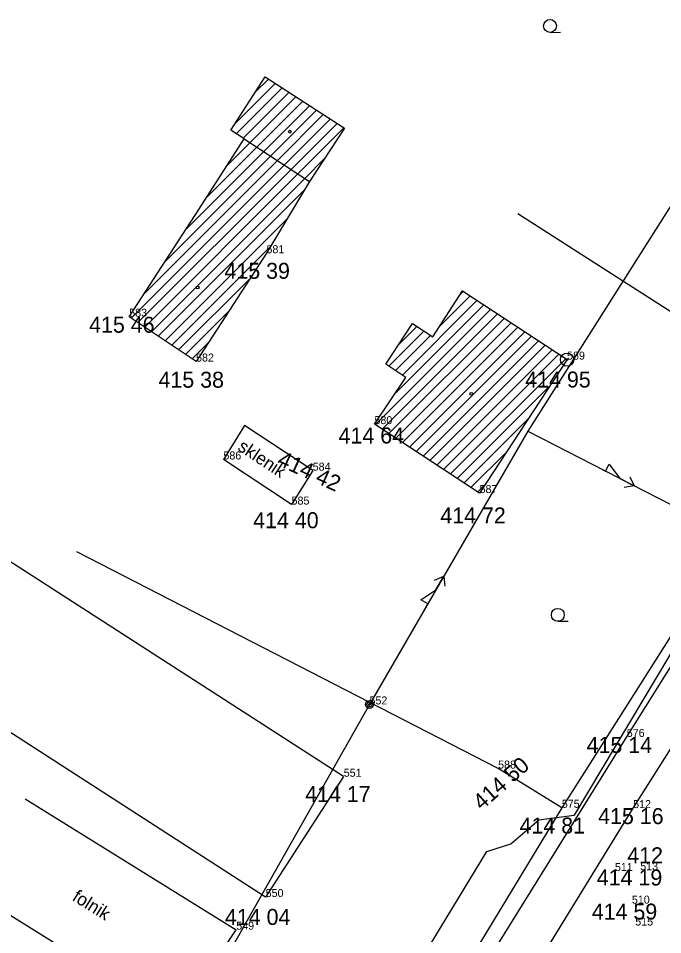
# Model space of a CAD drawing. Extents: x -559180 to -551373, y -1076947 to -1072071.
# Drawn here: x -555105.4 to -555065.1, y -1072869.6 to -1072812.3 of the extents above; entities that cross this region are included whole.
import ezdxf

# ---------------------------------------------------------------- set-up
doc = ezdxf.new("R2010")
doc.units = 0
for name, color, linetype in [('12_PLOTY', 7, 'Continuous'), ('14_BUDOVY', 7, 'Continuous'), ('17_KOMUNIKACE', 7, 'Continuous'), ('18_POLOHOPIS', 7, 'Continuous'), ('1_VODA_ZN', 7, 'Continuous'), ('20_EL_ZN', 7, 'Continuous'), ('32', 7, 'Continuous'), ('33', 7, 'Continuous'), ('34_ZELEN', 7, 'Continuous'), ('3_BODY', 7, 'Continuous'), ('45_ZN_KULTURY', 7, 'Continuous'), ('47_ZN_STAV_OBJ$', 7, 'Continuous'), ('52_POPIS_UCELOVY', 7, 'Continuous'), ('6_VYSKY', 7, 'Continuous'), ('NNnadzemní', 7, 'Continuous')]:
    doc.layers.add(name, color=color, linetype=linetype)

# ---------------------------------------------------------------- blocks, each defined once
blk = doc.blocks.new('SLB')
at = {"layer": '20_EL_ZN'}
for radius in [0.25, 0.158, 0.05]:
    blk.add_circle((0, 0), radius, dxfattribs=at)
blk = doc.blocks.new('BODCST')
at = {"layer": '33'}
for radius in [0.413, 0.05]:
    blk.add_circle((0, 0), radius, dxfattribs=at)
blk = doc.blocks.new('BZ')
at = {"layer": '47_ZN_STAV_OBJ$'}
blk.add_circle((0, 0), 0.0875, dxfattribs=at)
blk = doc.blocks.new('ZAHRAD')
at = {"layer": '45_ZN_KULTURY'}
blk.add_line((0, 0), (0.65, 0.003), dxfattribs=at)
blk.add_circle((0, 0.403), 0.403, dxfattribs=at)
blk = doc.blocks.new('POINT_DISPLAY')
blk.add_line((0, 0), (0, 0))
blk = doc.blocks.new('ELNN')
at = {"layer": '20_EL_ZN'}
for p, q in [((0, 0), (0.5, 0)), ((0.5, 0), (0.5, 0.5)), ((0.5, 0.5), (1.5, 0)), ((1.5, 0), (2.5, 0))]:
    blk.add_line(p, q, dxfattribs=at)
blk.add_lwpolyline([(2, 0.375), (2.5, 0), (2, -0.375)], dxfattribs=at)

msp = doc.modelspace()

# ---------------------------------------------------------------- linework, layer by layer
at = {"layer": '12_PLOTY'}
for p, q in [((-555060.27, -1072833.48), (-555074.178, -1072824.566)), ((-555060.58, -1072844.54), (-555071.44, -1072861.68)), ((-555075.42, -1072859.23), (-555101.749, -1072845.677)), ((-555071.44, -1072861.68), (-555075.42, -1072859.23)), ((-555071.44, -1072861.68), (-555085.55, -1072884.94))]:
    msp.add_line(p, q, dxfattribs=at)
at = {"layer": '14_BUDOVY'}
for p, q in [((-555092.13, -1072819.34), (-555089.99, -1072816)), ((-555089.99, -1072816), (-555085.03, -1072819.21)), ((-555091.3, -1072819.88), (-555092.13, -1072819.34)), ((-555085.03, -1072819.21), (-555087.2, -1072822.54)), ((-555094.13, -1072824.29), (-555091.3, -1072819.88)), ((-555091.3, -1072819.88), (-555087.2, -1072822.54)), ((-555087.2, -1072822.54), (-555089.9, -1072827.02)), ((-555098.48, -1072830.99), (-555094.13, -1072824.29)), ((-555089.9, -1072827.02), (-555094.3, -1072833.79)), ((-555079.51, -1072832.25), (-555077.64, -1072829.38)), ((-555077.64, -1072829.38), (-555071.11, -1072833.67)), ((-555094.3, -1072833.79), (-555098.48, -1072830.99)), ((-555082.44, -1072833.95), (-555080.78, -1072831.42)), ((-555080.78, -1072831.42), (-555079.51, -1072832.25)), ((-555071.11, -1072833.67), (-555076.58, -1072842.01)), ((-555081.18, -1072834.78), (-555082.44, -1072833.95)), ((-555083.15, -1072837.7), (-555081.18, -1072834.78)), ((-555076.58, -1072842.01), (-555083.15, -1072837.7))]:
    msp.add_line(p, q, dxfattribs=at)
at = {"layer": '17_KOMUNIKACE'}
for p, q in [((-555067.38, -1072857.25), (-555056.54, -1072839.88)), ((-555066.98, -1072861.7), (-555056.22, -1072844.68)), ((-555085.96, -1072887.12), (-555067.38, -1072857.25)), ((-555075.74, -1072875.94), (-555066.98, -1072861.7))]:
    msp.add_line(p, q, dxfattribs=at)
at = {"layer": '18_POLOHOPIS'}
for p, q in [((-555085.092, -1072859.725), (-555123.792, -1072834.775)), ((-555091.27, -1072837.79), (-555092.59, -1072839.91)), ((-555087.01, -1072840.61), (-555091.27, -1072837.79)), ((-555088.33, -1072842.73), (-555092.59, -1072839.91)), ((-555087.01, -1072840.61), (-555088.33, -1072842.73)), ((-555089.95, -1072867.26), (-555128.65, -1072842.31)), ((-555085.092, -1072859.725), (-555089.95, -1072867.26)), ((-555104.975, -1072861.122), (-555091.79, -1072869.299)), ((-555108.49, -1072866.79), (-555095.51, -1072874.84)), ((-555095.51, -1072874.84), (-555091.79, -1072869.299))]:
    msp.add_line(p, q, dxfattribs=at)
at = {"layer": '32'}
for p, q in [((-555091.869, -1072818.932), (-555089.35, -1072816.414)), ((-555090.608, -1072816.964), (-555089.78, -1072816.136)), ((-555091.79, -1072819.561), (-555088.921, -1072816.692)), ((-555091.362, -1072819.84), (-555088.492, -1072816.97)), ((-555090.933, -1072820.118), (-555088.063, -1072817.247)), ((-555090.504, -1072820.396), (-555087.633, -1072817.525)), ((-555090.075, -1072820.674), (-555087.204, -1072817.803)), ((-555089.647, -1072820.953), (-555086.775, -1072818.081)), ((-555089.218, -1072821.231), (-555086.345, -1072818.359)), ((-555088.789, -1072821.509), (-555085.916, -1072818.636)), ((-555088.36, -1072821.787), (-555085.487, -1072818.914)), ((-555087.931, -1072822.066), (-555085.058, -1072819.192)), ((-555092.383, -1072821.568), (-555090.933, -1072820.118)), ((-555094.942, -1072825.541), (-555090.075, -1072820.674)), ((-555093.65, -1072823.541), (-555090.504, -1072820.396)), ((-555097.56, -1072829.573), (-555089.218, -1072821.231)), ((-555096.251, -1072827.557), (-555089.647, -1072820.953)), ((-555087.502, -1072822.344), (-555086.268, -1072821.109)), ((-555098.354, -1072831.074), (-555088.789, -1072821.509)), ((-555097.931, -1072831.358), (-555088.36, -1072821.787)), ((-555097.507, -1072831.642), (-555087.931, -1072822.066)), ((-555097.084, -1072831.925), (-555087.502, -1072822.344)), ((-555096.66, -1072832.209), (-555087.517, -1072823.065)), ((-555096.237, -1072832.493), (-555088.589, -1072824.845)), ((-555095.813, -1072832.776), (-555089.662, -1072826.625)), ((-555095.39, -1072833.06), (-555090.921, -1072828.591)), ((-555079.097, -1072831.616), (-555077.17, -1072829.689)), ((-555077.775, -1072829.587), (-555077.596, -1072829.409)), ((-555081.871, -1072835.805), (-555076.316, -1072830.25)), ((-555081.405, -1072834.632), (-555076.743, -1072829.969)), ((-555094.966, -1072833.344), (-555092.234, -1072830.611)), ((-555083.095, -1072837.736), (-555075.889, -1072830.53)), ((-555082.668, -1072838.016), (-555075.463, -1072830.81)), ((-555082.241, -1072838.296), (-555075.036, -1072831.091)), ((-555081.814, -1072838.576), (-555074.609, -1072831.371)), ((-555082.258, -1072834.07), (-555080.071, -1072831.883)), ((-555081.667, -1072832.772), (-555080.499, -1072831.604)), ((-555081.387, -1072838.856), (-555074.182, -1072831.651)), ((-555080.96, -1072839.136), (-555073.756, -1072831.932)), ((-555094.543, -1072833.627), (-555093.547, -1072832.631)), ((-555081.832, -1072834.351), (-555079.644, -1072832.163)), ((-555080.533, -1072839.417), (-555073.329, -1072832.212)), ((-555080.106, -1072839.697), (-555072.902, -1072832.493)), ((-555079.679, -1072839.977), (-555072.475, -1072832.773)), ((-555079.252, -1072840.257), (-555072.049, -1072833.053)), ((-555078.825, -1072840.537), (-555071.622, -1072833.334)), ((-555078.398, -1072840.817), (-555071.195, -1072833.614)), ((-555077.971, -1072841.097), (-555072.188, -1072835.314)), ((-555077.544, -1072841.377), (-555073.536, -1072837.369)), ((-555077.117, -1072841.657), (-555074.884, -1072839.424)), ((-555076.69, -1072841.938), (-555076.232, -1072841.479))]:
    msp.add_line(p, q, dxfattribs=at)
at = {"layer": '34_ZELEN'}
for p, q in [((-555071.11, -1072833.67), (-555076.58, -1072842.01)), ((-555063.703, -1072850.457), (-555070.673, -1072862.151)), ((-555074.616, -1072863.939), (-555072.867, -1072862.423)), ((-555072.867, -1072862.423), (-555070.673, -1072862.151)), ((-555076.131, -1072864.405), (-555074.616, -1072863.939)), ((-555093.469, -1072892.938), (-555076.131, -1072864.405))]:
    msp.add_line(p, q, dxfattribs=at)
at = {"layer": 'NNnadzemní'}
for p, q in [((-555057.21, -1072812.34), (-555073.569, -1072838.148)), ((-555073.569, -1072838.148), (-555083.46, -1072855.22)), ((-555073.569, -1072838.148), (-555061.78, -1072844.2)), ((-555083.46, -1072855.22), (-555102.14, -1072888.16))]:
    msp.add_line(p, q, dxfattribs=at)

# ---------------------------------------------------------------- block references
at = {"layer": '1_VODA_ZN'}
for p in [(-555089.9, -1072827.02), (-555098.48, -1072830.99), (-555094.3, -1072833.79), (-555071.11, -1072833.67), (-555083.15, -1072837.7), (-555092.59, -1072839.91), (-555087.01, -1072840.61), (-555076.58, -1072842.01), (-555088.33, -1072842.73), (-555083.46, -1072855.22), (-555067.38, -1072857.25), (-555075.42, -1072859.23), (-555085.07, -1072859.74), (-555071.44, -1072861.68), (-555066.98, -1072861.7), (-555065.16, -1072864.15), (-555068.12, -1072865.63), (-555066.54, -1072865.58), (-555089.95, -1072867.26), (-555067.06, -1072867.67), (-555091.79, -1072869.3)]:
    msp.add_blockref('POINT_DISPLAY', p, dxfattribs=at)
at = {"layer": '20_EL_ZN'}
for p, xscale, yscale, rotation in [((-555069.148, -1072840.418), 1.0000021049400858, 1.000002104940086, -27.17418331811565), ((-555080.069, -1072849.366), 1.000001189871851, 1.0000011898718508, 59.91343131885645)]:
    msp.add_blockref('ELNN', p, dxfattribs=dict(at, xscale=xscale, yscale=yscale, rotation=rotation))
msp.add_blockref('SLB', (-555083.46, -1072855.22), dxfattribs=at)
at = {"layer": '33'}
msp.add_blockref('BODCST', (-555071.11, -1072833.67), dxfattribs=at)
at = {"layer": '45_ZN_KULTURY'}
for p in [(-555072.177, -1072813.217), (-555071.689, -1072850.023)]:
    msp.add_blockref('ZAHRAD', p, dxfattribs=at)
at = {"layer": '47_ZN_STAV_OBJ$'}
for p in [(-555088.444, -1072819.423), (-555094.202, -1072829.154), (-555077.091, -1072835.804)]:
    msp.add_blockref('BZ', p, dxfattribs=at)

# ---------------------------------------------------------------- texts
at = {"layer": '3_BODY'}
for s, p in [('581', (-555089.9, -1072827.02)), ('583', (-555098.48, -1072830.99)), ('582', (-555094.3, -1072833.79)), ('589', (-555071.11, -1072833.67)), ('580', (-555083.15, -1072837.7)), ('586', (-555092.59, -1072839.91)), ('584', (-555087.01, -1072840.61)), ('587', (-555076.58, -1072842.01)), ('585', (-555088.33, -1072842.73)), ('552', (-555083.46, -1072855.22)), ('576', (-555067.38, -1072857.25)), ('588', (-555075.42, -1072859.23)), ('551', (-555085.07, -1072859.74)), ('575', (-555071.44, -1072861.68)), ('512', (-555066.98, -1072861.7)), ('511', (-555068.12, -1072865.63)), ('513', (-555066.54, -1072865.58)), ('550', (-555089.95, -1072867.26)), ('510', (-555067.06, -1072867.67)), ('549', (-555091.79, -1072869.3)), ('515', (-555066.85, -1072869.04))]:
    msp.add_text(s, height=0.5, dxfattribs=at).set_placement(p)
at = {"layer": '52_POPIS_UCELOVY'}
for s, rotation, p in [('sklenik', 326.4966, (-555091.757, -1072839.286)), ('folnik', 328.1934, (-555102.097, -1072867.429))]:
    msp.add_text(s, height=0.8, rotation=rotation, dxfattribs=at).set_placement(p)
at = {"layer": '6_VYSKY'}
for s, p in [('415 39', (-555092.524, -1072828.621)), ('415 46', (-555100.985, -1072831.99)), ('415 38', (-555096.646, -1072835.427)), ('414 95', (-555073.722, -1072835.413)), ('414 64', (-555085.39, -1072838.913)), ('414 72', (-555079.032, -1072843.912)), ('414 40', (-555090.729, -1072844.208)), ('415 14', (-555069.885, -1072858.25)), ('414 17', (-555087.479, -1072861.319)), ('415 16', (-555069.167, -1072862.699)), ('414 81', (-555074.077, -1072863.291)), ('412 61', (-555067.347, -1072865.15)), ('414 19', (-555069.249, -1072866.535)), ('414 59', (-555069.565, -1072868.67)), ('414 04', (-555092.494, -1072869.002))]:
    msp.add_text(s, height=1, dxfattribs=at).set_placement(p)
for s, rotation, p in [('414 42', 335.3733, (-555089.274, -1072840.244)), ('414 50', 41.5891, (-555076.443, -1072861.876)), ('414 50', 41.5891, (-555076.443, -1072861.876))]:
    msp.add_text(s, height=1, rotation=rotation, dxfattribs=at).set_placement(p)

doc.saveas('drawing.dxf')
